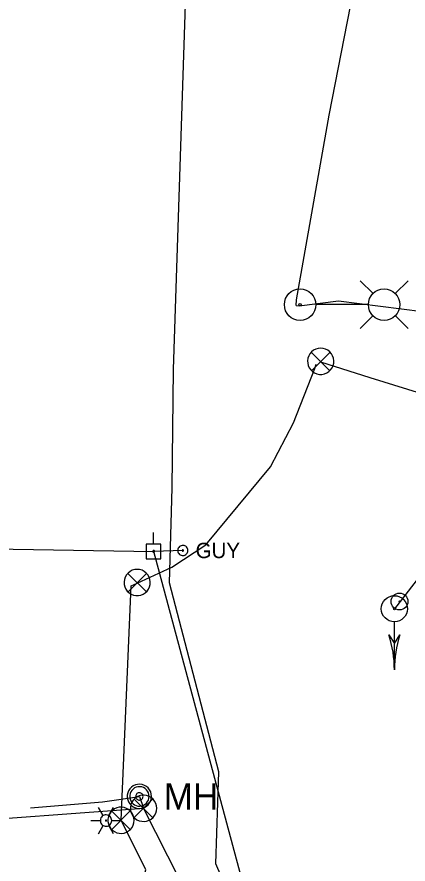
# Model space of a CAD drawing. Extents: x 596028 to 606371, y 330010 to 403088.
# Drawn here: x 603921.2 to 604019.5, y 339345.3 to 339558.4 of the extents above; entities that cross this region are included whole.
import ezdxf

# ---------------------------------------------------------------- set-up
doc = ezdxf.new("R2010")
doc.units = 0
for name, color, linetype in [('E_FTMS', 7, 'Continuous'), ('E_FTMS_Conduit', 7, 'Continuous'), ('E_LTG', 7, 'Continuous'), ('E_LTG_CID', 7, 'Continuous'), ('E_SIG', 7, 'Continuous'), ('E_SIG_Conduit', 7, 'Continuous'), ('E_UTL_E_UG', 7, 'Continuous'), ('E_UTL_EGuyWire', 7, 'Continuous'), ('E_UTL_EPowerPole', 7, 'Continuous'), ('E_UTL_FO_MH', 7, 'Continuous'), ('E_UTL_FO_UG_MWFN', 7, 'Continuous'), ('E_UTL_FO_UG_QWEST', 7, 'Continuous'), ('E_UTL_Overhead', 7, 'Continuous')]:
    doc.layers.add(name, color=color, linetype=linetype)

# ---------------------------------------------------------------- blocks, each defined once
blk = doc.blocks.new('TFS')
at = {"layer": 'E_SIG'}
blk.add_line((78, 0), (17, 0), dxfattribs=at)
blk.add_lwpolyline([(33.4, -7), (44.6, 0), (33.4, 7)], dxfattribs=at)
for radius in [16.7, 1.28]:
    blk.add_circle((0, 0), radius, dxfattribs=at)
for centre, start, end in [((78, 146.1), 252.2377, 270), ((78, -146.1), 90, 107.7623)]:
    blk.add_arc(centre, 146.1, start, end, dxfattribs=at)

msp = doc.modelspace()

# ---------------------------------------------------------------- linework, layer by layer
at = {"layer": 'E_FTMS'}
for points in [[(603956.33, 339359.31), (603956.27, 339359.94), (603956.1, 339360.54), (603955.81, 339361.1), (603955.42, 339361.59), (603954.95, 339362), (603954.4, 339362.31), (603953.81, 339362.52), (603953.19, 339362.61), (603952.56, 339362.58), (603951.95, 339362.43), (603951.38, 339362.17), (603950.87, 339361.81), (603950.44, 339361.35), (603950.1, 339360.82), (603949.87, 339360.24), (603949.75, 339359.63), (603949.75, 339359), (603949.87, 339358.38), (603950.1, 339357.8), (603950.44, 339357.27), (603950.87, 339356.82), (603951.38, 339356.45), (603951.95, 339356.19), (603952.56, 339356.05), (603953.19, 339356.02), (603953.81, 339356.1), (603954.4, 339356.31), (603954.95, 339356.62), (603955.42, 339357.03), (603955.81, 339357.53), (603956.1, 339358.09), (603956.27, 339358.69), (603956.33, 339359.31)], [(603955.29, 339361.65), (603950.68, 339356.99)], [(603950.68, 339361.6), (603955.34, 339356.95)]]:
    msp.add_lwpolyline(points, dxfattribs=at)
at = {"layer": 'E_FTMS_Conduit'}
for points in [[(602734.83, 339386.85), (602813.61, 339385.3), (602877.22, 339384.86), (603008.1, 339380.74), (603053.18, 339379.73), (603103.48, 339378.61), (603138.89, 339376), (603156.98, 339374.04), (603204.89, 339372.51), (603286.22, 339373.29), (603355.63, 339373.86), (603395.21, 339373.58), (603428.42, 339373.37), (603470.92, 339370.64), (603497.85, 339367.32), (603522.71, 339362.77), (603571.07, 339359.28), (603611.36, 339356.61), (603696.77, 339355.53), (603784.05, 339356.58), (603816.69, 339356.04), (603863.31, 339357.46), (603900.77, 339355.46), (603953.03, 339359.31)], [(603983.63, 339298.84), (603953.03, 339359.31)]]:
    msp.add_lwpolyline(points, dxfattribs=at)
at = {"layer": 'E_LTG'}
for points in [[(604010.69, 339488.79), (604007.46, 339492.02)], [(604016.24, 339488.79), (604019.46, 339492.02)], [(604009.44, 339486.02), (603996.39, 339486.02)], [(604010.69, 339483.25), (604007.46, 339480.02)], [(604016.24, 339483.25), (604019.46, 339480.02)], [(603942.89, 339357.46), (603941.7, 339359.52)], [(603944.32, 339357.46), (603945.51, 339359.52)], [(603945.03, 339356.22), (603945.01, 339356.49), (603944.93, 339356.75), (603944.8, 339356.99), (603944.64, 339357.21), (603944.43, 339357.39), (603944.2, 339357.52), (603943.94, 339357.61), (603943.67, 339357.65), (603943.4, 339357.64), (603943.13, 339357.57), (603942.89, 339357.46), (603942.67, 339357.3), (603942.48, 339357.1), (603942.33, 339356.88), (603942.23, 339356.62), (603942.18, 339356.36), (603942.18, 339356.09), (603942.23, 339355.82), (603942.33, 339355.57), (603942.48, 339355.34), (603942.67, 339355.14), (603942.89, 339354.98), (603943.13, 339354.87), (603943.4, 339354.81), (603943.67, 339354.79), (603943.94, 339354.83), (603944.2, 339354.92), (603944.43, 339355.06), (603944.64, 339355.24), (603944.8, 339355.45), (603944.93, 339355.69), (603945.01, 339355.95), (603945.03, 339356.22)], [(603945.03, 339356.22), (603945.01, 339356.49), (603944.93, 339356.75), (603944.8, 339356.99), (603944.64, 339357.21), (603944.43, 339357.39), (603944.2, 339357.52), (603943.94, 339357.61), (603943.67, 339357.65), (603943.4, 339357.64), (603943.13, 339357.57), (603942.89, 339357.46), (603942.67, 339357.3), (603942.48, 339357.1), (603942.33, 339356.88), (603942.23, 339356.62), (603942.18, 339356.36), (603942.18, 339356.09), (603942.23, 339355.82), (603942.33, 339355.57), (603942.48, 339355.34), (603942.67, 339355.14), (603942.89, 339354.98), (603943.13, 339354.87), (603943.4, 339354.81), (603943.67, 339354.79), (603943.94, 339354.83), (603944.2, 339354.92), (603944.43, 339355.06), (603944.64, 339355.24), (603944.8, 339355.45), (603944.93, 339355.69), (603945.01, 339355.95), (603945.03, 339356.22)], [(603945.03, 339356.22), (603945.01, 339356.49), (603944.93, 339356.75), (603944.8, 339356.99), (603944.64, 339357.21), (603944.43, 339357.39), (603944.2, 339357.52), (603943.94, 339357.61), (603943.67, 339357.65), (603943.4, 339357.64), (603943.13, 339357.57), (603942.89, 339357.46), (603942.67, 339357.3), (603942.48, 339357.1), (603942.33, 339356.88), (603942.23, 339356.62), (603942.18, 339356.36), (603942.18, 339356.09), (603942.23, 339355.82), (603942.33, 339355.57), (603942.48, 339355.34), (603942.67, 339355.14), (603942.89, 339354.98), (603943.13, 339354.87), (603943.4, 339354.81), (603943.67, 339354.79), (603943.94, 339354.83), (603944.2, 339354.92), (603944.43, 339355.06), (603944.64, 339355.24), (603944.8, 339355.45), (603944.93, 339355.69), (603945.01, 339355.95), (603945.03, 339356.22)], [(603943.72, 339356.22), (603943.72, 339356.24), (603943.71, 339356.27), (603943.7, 339356.29), (603943.69, 339356.3), (603943.67, 339356.32), (603943.65, 339356.33), (603943.63, 339356.34), (603943.61, 339356.34), (603943.59, 339356.34), (603943.56, 339356.33), (603943.54, 339356.32), (603943.52, 339356.31), (603943.51, 339356.29), (603943.5, 339356.28), (603943.49, 339356.25), (603943.48, 339356.23), (603943.48, 339356.21), (603943.49, 339356.19), (603943.5, 339356.17), (603943.51, 339356.15), (603943.52, 339356.13), (603943.54, 339356.12), (603943.56, 339356.11), (603943.59, 339356.1), (603943.61, 339356.1), (603943.63, 339356.11), (603943.65, 339356.11), (603943.67, 339356.12), (603943.69, 339356.14), (603943.7, 339356.16), (603943.71, 339356.18), (603943.72, 339356.2), (603943.72, 339356.22)], [(603939.79, 339356.22), (603942.17, 339356.22)], [(603941.7, 339352.92), (603942.89, 339354.98)], [(603945.51, 339352.92), (603944.32, 339354.98)], [(603945.03, 339356.22), (603947.41, 339356.22)]]:
    msp.add_lwpolyline(points, dxfattribs=at)
for centre, radius in [((603992.36, 339486.02), 3.96), ((604013.46, 339486.02), 3.96), ((603992.36, 339486.02), 0.303)]:
    msp.add_circle(centre, radius, dxfattribs=at)
at = {"layer": 'E_LTG_CID'}
for points in [[(603991.4, 339485.79), (603991.47, 339487.26), (603999.65, 339533.65), (604008.87, 339580.85), (604021.28, 339644.88), (604024.8, 339665.72), (604028.07, 339689.99), (604029.13, 339729.47), (604039.62, 339788.41), (604048.05, 339830.14), (604048.05, 339830.21), (604061.27, 339876.54), (604074.84, 339911.6), (604075.82, 339913.93), (604075.83, 339913.92), (604081.05, 339951.16), (604090.52, 340006.91), (604096.71, 340050.91), (604105.47, 340109.11), (604107.24, 340150.4), (604108.08, 340162.99), (604107.87, 340164.34)], [(603991.4, 339485.8), (603992.11, 339485.74), (604002.01, 339486.94), (604033.68, 339482.91), (604053.74, 339480.27), (604056.58, 339479.59)]]:
    msp.add_lwpolyline(points, dxfattribs=at)
at = {"layer": 'E_SIG'}
for points in [[(603997.52, 339475.05), (603996.9, 339474.99), (603996.3, 339474.81), (603995.74, 339474.53), (603995.25, 339474.14), (603994.83, 339473.66), (603994.52, 339473.12), (603994.32, 339472.53), (603994.23, 339471.91), (603994.26, 339471.28), (603994.4, 339470.67), (603994.67, 339470.1), (603995.03, 339469.59), (603995.48, 339469.16), (603996.01, 339468.82), (603996.59, 339468.58), (603997.21, 339468.46), (603997.84, 339468.46), (603998.45, 339468.58), (603999.04, 339468.82), (603999.56, 339469.16), (604000.02, 339469.59), (604000.38, 339470.1), (604000.64, 339470.67), (604000.79, 339471.28), (604000.82, 339471.91), (604000.73, 339472.53), (604000.52, 339473.12), (604000.21, 339473.66), (603999.8, 339474.14), (603999.31, 339474.53), (603998.75, 339474.81), (603998.15, 339474.99), (603997.52, 339475.05)], [(603995.19, 339474.01), (603999.85, 339469.4)], [(603995.24, 339469.4), (603999.89, 339474.05)], [(603951.43, 339419.41), (603950.8, 339419.35), (603950.2, 339419.18), (603949.64, 339418.89), (603949.15, 339418.5), (603948.74, 339418.03), (603948.42, 339417.48), (603948.22, 339416.89), (603948.13, 339416.27), (603948.16, 339415.64), (603948.31, 339415.03), (603948.57, 339414.46), (603948.93, 339413.95), (603949.39, 339413.52), (603949.91, 339413.18), (603950.5, 339412.95), (603951.11, 339412.83), (603951.74, 339412.83), (603952.36, 339412.95), (603952.94, 339413.18), (603953.47, 339413.52), (603953.92, 339413.95), (603954.28, 339414.46), (603954.54, 339415.03), (603954.69, 339415.64), (603954.72, 339416.27), (603954.63, 339416.89), (603954.43, 339417.48), (603954.11, 339418.03), (603953.7, 339418.5), (603953.21, 339418.89), (603952.65, 339419.18), (603952.05, 339419.35), (603951.43, 339419.41)], [(603949.09, 339418.37), (603953.75, 339413.76)], [(603949.14, 339413.76), (603953.79, 339418.42)], [(603950.67, 339356.3), (603950.61, 339356.93), (603950.44, 339357.53), (603950.15, 339358.09), (603949.76, 339358.58), (603949.29, 339358.99), (603948.74, 339359.3), (603948.15, 339359.51), (603947.53, 339359.6), (603946.9, 339359.57), (603946.29, 339359.42), (603945.72, 339359.16), (603945.21, 339358.8), (603944.78, 339358.34), (603944.44, 339357.81), (603944.21, 339357.23), (603944.09, 339356.62), (603944.09, 339355.99), (603944.21, 339355.37), (603944.44, 339354.79), (603944.78, 339354.26), (603945.21, 339353.81), (603945.72, 339353.44), (603946.29, 339353.18), (603946.9, 339353.04), (603947.53, 339353.01), (603948.15, 339353.09), (603948.74, 339353.3), (603949.29, 339353.61), (603949.76, 339354.02), (603950.15, 339354.52), (603950.44, 339355.08), (603950.61, 339355.68), (603950.67, 339356.3)], [(603949.63, 339358.64), (603945.02, 339353.98)], [(603945.02, 339358.59), (603949.68, 339353.94)]]:
    msp.add_lwpolyline(points, dxfattribs=at)
for radius in [2.12, 0.162]:
    msp.add_circle((604017.32, 339411.34), radius, dxfattribs=at)
at = {"layer": 'E_SIG_Conduit'}
for points in [[(603997.49, 339471.66), (604009.86, 339467.66), (604028.76, 339461.8), (604040.97, 339457.63), (604059.55, 339449.24)], [(603949.96, 339415.28), (603951.39, 339415.91), (603960.16, 339420.01), (603968.68, 339425.58), (603984.93, 339445.18), (603990.73, 339456.25), (603996.04, 339469.98), (603996.43, 339471.05)], [(604030.85, 339428.66), (604016.04, 339409.51)], [(603947.37, 339356.3), (603949.96, 339415.28)], [(604071.89, 339291.8), (604067.5, 339292.59), (604037.05, 339302.08), (604031.61, 339302.77), (603983.63, 339298.84), (603940.37, 339298.09), (603941.81, 339302.1), (603953.59, 339343.86), (603947.37, 339356.3)]]:
    msp.add_lwpolyline(points, dxfattribs=at)
at = {"layer": 'E_UTL_EGuyWire'}
msp.add_line((603962.9, 339424.17), (603955.58, 339423.94), dxfattribs=at)
for points in [[(603964.19, 339424.17), (603964.16, 339424.41), (603964.09, 339424.65), (603963.98, 339424.86), (603963.83, 339425.06), (603963.65, 339425.22), (603963.44, 339425.34), (603963.2, 339425.42), (603962.96, 339425.45), (603962.72, 339425.44), (603962.48, 339425.38), (603962.26, 339425.28), (603962.06, 339425.14), (603961.89, 339424.96), (603961.76, 339424.76), (603961.67, 339424.53), (603961.62, 339424.29), (603961.62, 339424.05), (603961.67, 339423.81), (603961.76, 339423.58), (603961.89, 339423.38), (603962.06, 339423.2), (603962.26, 339423.06), (603962.48, 339422.96), (603962.72, 339422.9), (603962.96, 339422.89), (603963.2, 339422.92), (603963.44, 339423), (603963.65, 339423.13), (603963.83, 339423.29), (603963.98, 339423.48), (603964.09, 339423.69), (603964.16, 339423.93), (603964.19, 339424.17)], [(603963.06, 339424.17), (603963.06, 339424.2), (603963.05, 339424.23), (603963.04, 339424.26), (603963.02, 339424.28), (603963, 339424.3), (603962.97, 339424.32), (603962.94, 339424.33), (603962.91, 339424.33), (603962.88, 339424.33), (603962.85, 339424.32), (603962.82, 339424.31), (603962.8, 339424.29), (603962.78, 339424.27), (603962.76, 339424.24), (603962.75, 339424.22), (603962.74, 339424.19), (603962.74, 339424.16), (603962.75, 339424.13), (603962.76, 339424.1), (603962.78, 339424.07), (603962.8, 339424.05), (603962.82, 339424.03), (603962.85, 339424.02), (603962.88, 339424.01), (603962.91, 339424.01), (603962.94, 339424.02), (603962.97, 339424.03), (603963, 339424.04), (603963.02, 339424.06), (603963.04, 339424.08), (603963.05, 339424.11), (603963.06, 339424.14), (603963.06, 339424.17)]]:
    msp.add_lwpolyline(points, dxfattribs=at)
at = {"layer": 'E_UTL_EPowerPole'}
for points in [[(603955.55, 339425.78), (603955.55, 339428.69)], [(603957.4, 339425.78), (603953.71, 339425.78)], [(603953.71, 339425.78), (603953.71, 339422.09)], [(603957.4, 339422.09), (603957.4, 339425.78)], [(603955.82, 339423.94), (603955.82, 339423.98), (603955.81, 339424.03), (603955.79, 339424.07), (603955.76, 339424.1), (603955.72, 339424.13), (603955.68, 339424.15), (603955.64, 339424.17), (603955.6, 339424.18), (603955.55, 339424.17), (603955.51, 339424.16), (603955.47, 339424.14), (603955.43, 339424.12), (603955.4, 339424.08), (603955.37, 339424.05), (603955.36, 339424), (603955.35, 339423.96), (603955.35, 339423.91), (603955.36, 339423.87), (603955.37, 339423.83), (603955.4, 339423.79), (603955.43, 339423.76), (603955.47, 339423.73), (603955.51, 339423.71), (603955.55, 339423.7), (603955.6, 339423.7), (603955.64, 339423.71), (603955.68, 339423.72), (603955.72, 339423.74), (603955.76, 339423.77), (603955.79, 339423.81), (603955.81, 339423.85), (603955.82, 339423.89), (603955.82, 339423.94)], [(603953.71, 339422.09), (603957.4, 339422.09)]]:
    msp.add_lwpolyline(points, dxfattribs=at)
at = {"layer": 'E_UTL_FO_MH'}
for points in [[(603955.04, 339362.31), (603954.98, 339362.89), (603954.82, 339363.45), (603954.55, 339363.96), (603954.19, 339364.42), (603953.75, 339364.8), (603953.25, 339365.09), (603952.7, 339365.28), (603952.13, 339365.36), (603951.55, 339365.34), (603950.98, 339365.2), (603950.45, 339364.96), (603949.98, 339364.62), (603949.58, 339364.2), (603949.27, 339363.71), (603949.05, 339363.17), (603948.94, 339362.6), (603948.94, 339362.02), (603949.05, 339361.45), (603949.27, 339360.91), (603949.58, 339360.42), (603949.98, 339360), (603950.45, 339359.66), (603950.98, 339359.42), (603951.55, 339359.29), (603952.13, 339359.26), (603952.7, 339359.34), (603953.25, 339359.53), (603953.75, 339359.82), (603954.19, 339360.2), (603954.55, 339360.66), (603954.82, 339361.18), (603954.98, 339361.73), (603955.04, 339362.31)], [(603954.43, 339362.31), (603954.38, 339362.77), (603954.25, 339363.22), (603954.04, 339363.63), (603953.75, 339364), (603953.4, 339364.3), (603953, 339364.53), (603952.56, 339364.69), (603952.1, 339364.75), (603951.63, 339364.73), (603951.18, 339364.62), (603950.76, 339364.43), (603950.38, 339364.16), (603950.06, 339363.82), (603949.81, 339363.43), (603949.64, 339363), (603949.55, 339362.54), (603949.55, 339362.08), (603949.64, 339361.62), (603949.81, 339361.19), (603950.06, 339360.8), (603950.38, 339360.46), (603950.76, 339360.19), (603951.18, 339360), (603951.63, 339359.89), (603952.1, 339359.87), (603952.56, 339359.94), (603953, 339360.09), (603953.4, 339360.32), (603953.75, 339360.62), (603954.04, 339360.99), (603954.25, 339361.4), (603954.38, 339361.85), (603954.43, 339362.31)], [(603952.9, 339362.31), (603952.88, 339362.48), (603952.83, 339362.65), (603952.75, 339362.81), (603952.65, 339362.94), (603952.51, 339363.06), (603952.36, 339363.14), (603952.2, 339363.2), (603952.03, 339363.23), (603951.85, 339363.22), (603951.68, 339363.18), (603951.52, 339363.1), (603951.38, 339363), (603951.26, 339362.88), (603951.17, 339362.73), (603951.1, 339362.57), (603951.07, 339362.4), (603951.07, 339362.22), (603951.1, 339362.05), (603951.17, 339361.89), (603951.26, 339361.74), (603951.38, 339361.62), (603951.52, 339361.52), (603951.68, 339361.44), (603951.85, 339361.4), (603952.03, 339361.4), (603952.2, 339361.42), (603952.36, 339361.48), (603952.51, 339361.56), (603952.65, 339361.68), (603952.75, 339361.82), (603952.83, 339361.97), (603952.88, 339362.14), (603952.9, 339362.31)]]:
    msp.add_lwpolyline(points, dxfattribs=at)
at = {"layer": 'E_UTL_FO_UG_MWFN'}
msp.add_line((603951.98, 339362.31), (603953.03, 339359.31), dxfattribs=at)
msp.add_lwpolyline([(603924.63, 339359.42), (603942.69, 339360.93), (603951.98, 339362.31)], dxfattribs=at)
at = {"layer": 'E_UTL_FO_UG_QWEST'}
msp.add_lwpolyline([(604186.27, 338854.85), (604152.41, 338892.26), (604123.95, 338929.81), (604087.55, 338977.05), (604078.65, 338991.8), (604034.65, 339046.66), (604007.98, 339086.56), (604007.96, 339086.44), (603997.01, 339145.42), (604000.94, 339179.12), (603998.31, 339255.75), (603998.74, 339273.05), (604000.02, 339278.71), (603971.19, 339345.35), (603971.92, 339368.5), (603959.54, 339416.02), (603960.23, 339439.93), (603960.57, 339469.66), (603966.4, 339648.37), (603987.64, 339741.74), (604000.04, 339805.7)], dxfattribs=at)
at = {"layer": 'E_UTL_Overhead'}
for points in [[(603526.19, 339432.15), (603595.69, 339430.43), (603743.72, 339427.47), (603955.58, 339423.94)], [(603986.9, 339247.95), (603997.37, 339268.21), (603955.58, 339423.94)]]:
    msp.add_lwpolyline(points, dxfattribs=at)

# ---------------------------------------------------------------- block references
at = {"layer": 'E_UTL_E_UG', "xscale": 0.19685000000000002, "yscale": 0.19685000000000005, "rotation": -90.00000000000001}
msp.add_blockref('TFS', (604016.04, 339409.51), dxfattribs=at)

# ---------------------------------------------------------------- texts
at = {"layer": 'E_UTL_EGuyWire'}
msp.add_text('GUY', height=3.85, dxfattribs=at).set_placement((603966.11, 339422.25))
at = {"layer": 'E_UTL_FO_MH'}
msp.add_text('MH', height=6.6, dxfattribs=at).set_placement((603958.09, 339359.01))

doc.saveas('drawing.dxf')
